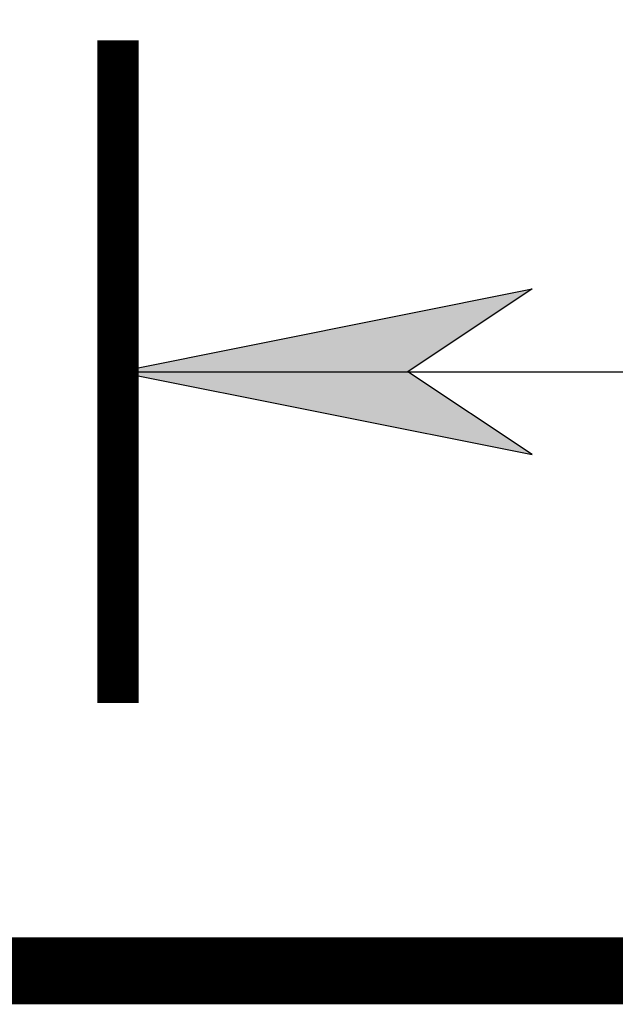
# Model space of a CAD drawing. Header units: millimetres. Extents: x -33345 to 4712671, y -3392 to 121473.
# Tile 863 of 1056: x 3662915 to 3663360, y 49189 to 49925. Entities that reach past the tile are written whole.
import ezdxf

# ---------------------------------------------------------------- set-up
doc = ezdxf.new("R2010")
doc.units = ezdxf.units.MM
doc.layers.add('Штриховая-АСО', color=8, linetype='Continuous', lineweight=15)

msp = doc.modelspace()

# ---------------------------------------------------------------- hatches: boundary and pattern name
at = {"layer": 'Штриховая-АСО'}
h = msp.add_hatch(color=256, dxfattribs=at)
h.paths.add_polyline_path([(3663297.61, 49723.452), (3662988.235, 49661.577), (3663204.797, 49661.577)])
h.paths.add_polyline_path([(3663204.797, 49661.577), (3662988.235, 49661.577), (3663297.61, 49599.702)])

# ---------------------------------------------------------------- linework, layer by layer
at = {"const_width": 30.938}
msp.add_lwpolyline([(3662988.235, 49909.077), (3662988.235, 49414.077)], dxfattribs=at)
for points in [[(3662988.235, 49661.577), (3663297.61, 49723.452)], [(3663297.61, 49723.452), (3663204.797, 49661.577)], [(3662988.235, 49661.577), (3663730.735, 49661.577)], [(3662988.235, 49661.577), (3663297.61, 49599.702)], [(3663297.61, 49599.702), (3663204.797, 49661.577)]]:
    msp.add_lwpolyline(points)
at = {"ltscale": 0.5, "const_width": 50}
msp.add_lwpolyline([(3659535.958, 49214.077), (3664535.958, 49214.077)], dxfattribs=at)

doc.saveas('drawing.dxf')
